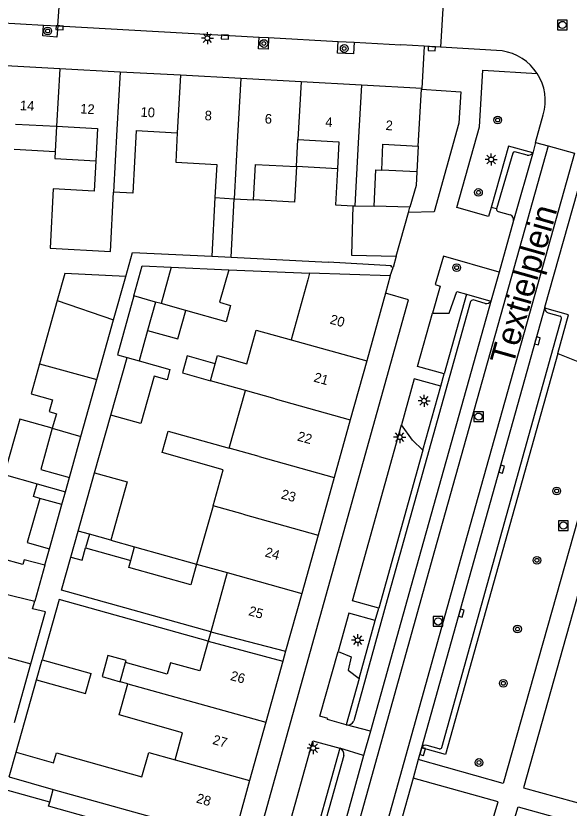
# Model space of a CAD drawing. Extents: x 132998 to 136004, y 396998 to 398512.
# Drawn here: x 133224.3 to 133281.6, y 398300.1 to 398382.1 of the extents above; entities that cross this region are included whole.
import ezdxf

# ---------------------------------------------------------------- set-up
doc = ezdxf.new("R2010")
doc.units = 0
for name, color, linetype in [('gg-afsc-erfafscheiding', 7, 'Continuous'), ('gg-afsc-muur', 7, 'Continuous'), ('gg-anno-huisnummerreeks BGT', 7, 'Continuous'), ('gg-anno-openbare ruimte label', 7, 'Continuous'), ('gg-bbg-bijgebouw', 7, 'Continuous'), ('gg-bbg-gedigitaliseerde bebouwing', 7, 'Continuous'), ('gg-bbg-gedigitaliseerde bebouwing onder overbouw', 7, 'Continuous'), ('gg-bbg-gedigitaliseerde bijgebouw', 7, 'Continuous'), ('gg-bbg-gedigitaliseerde overbouw', 7, 'Continuous'), ('gg-bbg-hoofdgebouw', 7, 'Continuous'), ('gg-bbg-luifel en loopbrug', 7, 'Continuous'), ('gg-bbg-pand overbouw', 7, 'Continuous'), ('gg-bbg-tussenscheiding', 7, 'Continuous'), ('gg-knt-verharding', 7, 'Continuous'), ('gg-knt-verharding nz', 7, 'Continuous'), ('gt-grn-groengrens', 7, 'Continuous'), ('gt-grn-weggrens', 7, 'Continuous'), ('gt-symb-boom', 7, 'Continuous'), ('gt-symb-kolk', 7, 'Continuous'), ('gt-symb-lichtmast', 7, 'Continuous'), ('gt-symb-rioolschacht', 7, 'Continuous')]:
    doc.layers.add(name, color=color, linetype=linetype)

# ---------------------------------------------------------------- blocks, each defined once
blk = doc.blocks.new('gt0-BOOM')
at = {"layer": 'gt-symb-boom'}
for radius in [0.4, 0.2]:
    blk.add_circle((0, 0), radius, dxfattribs=at)
blk = doc.blocks.new('gt0-RS')
at = {"layer": 'gt-symb-rioolschacht'}
blk.add_lwpolyline([(-0.5, -0.5), (0.5, -0.5), (0.5, 0.5), (-0.5, 0.5)], close=True, dxfattribs=at)
blk.add_circle((0, 0), 0.375, dxfattribs=at)
blk = doc.blocks.new('gt0-LMAST')
at = {"layer": 'gt-symb-lichtmast'}
for p, q in [((-0.182, 0.173), (-0.447, 0.438)), ((-0.005, 0.246), (-0.005, 0.621)), ((0.172, 0.173), (0.437, 0.438)), ((-0.255, -0.004), (-0.63, -0.004)), ((-0.182, -0.181), (-0.447, -0.446)), ((-0.005, -0.254), (-0.005, -0.629)), ((0.437, -0.446), (0.172, -0.181)), ((0.245, -0.004), (0.62, -0.004))]:
    blk.add_line(p, q, dxfattribs=at)
blk.add_circle((-0.005, -0.004), 0.25, dxfattribs=at)
blk = doc.blocks.new('gt0-KOLK')
at = {"layer": 'gt-symb-kolk'}
blk.add_lwpolyline([(0, 0), (0.375, 0), (0.375, 0.4), (-0.375, 0.4), (-0.375, 0), (0, 0)], dxfattribs=at)

msp = doc.modelspace()

# ---------------------------------------------------------------- linework, layer by layer
at = {"layer": 'gg-afsc-erfafscheiding'}
for p, q in [((133235.696, 398355.141), (133236.398, 398357.649)), ((133236.398, 398357.649), (133244.602, 398357.242)), ((133246.6, 398357.143), (133256.651, 398356.645)), ((133263.198, 398356.273), (133256.651, 398356.645)), ((133246.361, 398355.847), (133254.73, 398355.485)), ((133232.483, 398334.845), (133234.152, 398340.792)), ((133227.338, 398325.285), (133227.806, 398326.956)), ((133224.355, 398305.903), (133226.463, 398313.407))]:
    msp.add_line(p, q, dxfattribs=at)
for points in [[(133244.498, 398318.375), (133229.066, 398322.679), (133230.026, 398326.096)], [(133244.23, 398317.412), (133228.796, 398321.717), (133227.041, 398315.468)]]:
    msp.add_lwpolyline(points, dxfattribs=at)
at = {"layer": 'gg-afsc-muur'}
msp.add_line((133263.684, 398357.258), (133263.367, 398356.1), dxfattribs=at)
for points in [[(133265.825, 398365.981), (133265.749, 398364.57), (133265.119, 398362.339)], [(133263.367, 398356.1), (133263.165, 398356.158), (133263.198, 398356.273)]]:
    msp.add_lwpolyline(points, dxfattribs=at)
at = {"layer": 'gg-bbg-bijgebouw'}
for p, q in [((133265.119, 398362.339), (133261.415, 398362.43)), ((133264.958, 398361.768), (133265.119, 398362.339)), ((133263.684, 398357.258), (133264.958, 398361.768))]:
    msp.add_line(p, q, dxfattribs=at)
msp.add_lwpolyline([(133259.199, 398362.484), (133259.074, 398357.371), (133263.684, 398357.258)], dxfattribs=at)
at = {"layer": 'gg-bbg-gedigitaliseerde bebouwing'}
for p, q in [((133224.303, 398370.93), (133228.548, 398370.699)), ((133228.548, 398370.699), (133232.791, 398370.468)), ((133232.791, 398370.468), (133232.612, 398367.121)), ((133236.785, 398370.25), (133241.034, 398370.018)), ((133253.367, 398366.533), (133253.52, 398369.338)), ((133253.52, 398369.338), (133257.763, 398369.107)), ((133257.763, 398369.107), (133257.61, 398366.302)), ((133244.931, 398363.315), (133246.928, 398363.206)), ((133246.928, 398363.206), (133248.925, 398363.097)), ((133254.73, 398355.485), (133254.542, 398354.802)), ((133263.079, 398355.206), (133254.73, 398355.485)), ((133254.542, 398354.802), (133252.829, 398348.589)), ((133244.475, 398344.356), (133244.969, 398346.115)), ((133248.083, 398343.343), (133244.475, 398344.356)), ((133246.406, 398337.37), (133248.083, 398343.343)), ((133244.737, 398331.426), (133243.04, 398325.385)), ((133243.04, 398325.385), (133246.188, 398324.506)), ((133246.188, 398324.506), (133244.498, 398318.375)), ((133235.141, 398313.195), (133235.691, 398315.196)), ((133239.987, 398313.989), (133235.691, 398315.196)), ((133235.935, 398312.998), (133235.141, 398313.195)), ((133223.638, 398303.347), (133224.355, 398305.903)), ((133223.638, 398303.347), (133228.208, 398302.063)), ((133227.836, 398300.739), (133228.208, 398302.063))]:
    msp.add_line(p, q, dxfattribs=at)
for points in [[(133236.785, 398370.25), (133236.439, 398363.778), (133234.442, 398363.886)], [(133241.034, 398370.018), (133240.87, 398366.995), (133245.115, 398366.764), (133244.931, 398363.315)], [(133232.612, 398367.121), (133232.445, 398363.995), (133228.201, 398364.226), (133227.872, 398358.088), (133234.113, 398357.748), (133234.442, 398363.886)], [(133248.925, 398363.097), (133249.121, 398366.764), (133253.367, 398366.533)], [(133257.61, 398366.302), (133257.408, 398362.582), (133259.199, 398362.484)], [(133244.969, 398346.115), (133245.207, 398346.962), (133248.231, 398346.113), (133249.21, 398349.599), (133252.829, 398348.589)], [(133244.737, 398331.426), (133245.782, 398335.148), (133239.462, 398336.923), (133240.086, 398339.145), (133246.406, 398337.37)], [(133244.23, 398317.412), (133243.371, 398314.325), (133240.317, 398315.175), (133239.987, 398313.989)], [(133240.809, 398305.125), (133241.588, 398307.919), (133235.027, 398309.762), (133235.935, 398312.998)], [(133224.355, 398305.903), (133228.237, 398304.812), (133228.528, 398305.848), (133237.378, 398303.363), (133238.087, 398305.889), (133240.809, 398305.125)], [(133238.273, 398296.022), (133231.521, 398297.918), (133231.87, 398299.163), (133227.72, 398300.328), (133227.836, 398300.739)]]:
    msp.add_lwpolyline(points, dxfattribs=at)
at = {"layer": 'gg-bbg-gedigitaliseerde bebouwing onder overbouw'}
for p, q in [((133244.498, 398318.375), (133252.248, 398316.36)), ((133244.23, 398317.412), (133251.95, 398315.339))]:
    msp.add_line(p, q, dxfattribs=at)
at = {"layer": 'gg-bbg-gedigitaliseerde bijgebouw'}
for p, q in [((133240.412, 398356.105), (133239.357, 398352.349)), ((133234.445, 398350.671), (133235.696, 398355.141)), ((133228.596, 398352.66), (133226.767, 398346.128)), ((133238.784, 398352.509), (133237.961, 398349.577)), ((133239.357, 398352.349), (133238.784, 398352.509)), ((133232.712, 398344.482), (133234.445, 398350.671)), ((133237.961, 398349.577), (133237.076, 398346.427)), ((133234.152, 398340.792), (133235.832, 398346.773)), ((133231.065, 398338.597), (133232.712, 398344.482)), ((133229.874, 398334.344), (133231.065, 398338.597)), ((133230.786, 398328.804), (133232.483, 398334.845)), ((133229.09, 398331.542), (133226.825, 398332.176)), ((133227.806, 398326.956), (133229.09, 398331.542)), ((133231.934, 398328.483), (133230.786, 398328.804)), ((133231.934, 398328.483), (133231.541, 398327.074)), ((133234.157, 398327.863), (133236.614, 398327.178)), ((133231.541, 398327.074), (133236.221, 398325.768)), ((133236.614, 398327.178), (133243.04, 398325.385)), ((133227.338, 398325.285), (133226.291, 398321.545)), ((133226.463, 398313.407), (133227.041, 398315.468)), ((133227.041, 398315.468), (133232.109, 398314.054)), ((133224.183, 398308.988), (133225.885, 398315.049))]:
    msp.add_line(p, q, dxfattribs=at)
for points in [[(133236.54, 398353.135), (133237.413, 398356.273), (133240.412, 398356.105)], [(133235.696, 398355.141), (133229.381, 398355.465), (133228.596, 398352.66)], [(133236.54, 398353.135), (133234.848, 398347.048), (133235.832, 398346.773)], [(133226.767, 398346.128), (133225.897, 398343.017), (133228.108, 398342.398), (133227.763, 398341.164), (133228.519, 398340.952), (133228.095, 398339.438)], [(133237.076, 398346.427), (133240.281, 398345.532), (133239.978, 398344.452), (133238.639, 398344.828), (133237.262, 398339.924), (133234.152, 398340.792)], [(133228.095, 398339.438), (133226.902, 398335.176), (133229.874, 398334.344)], [(133232.483, 398334.845), (133235.854, 398333.904), (133234.157, 398327.863)], [(133226.825, 398332.176), (133225.49, 398327.603), (133227.806, 398326.956)], [(133227.338, 398325.285), (133225.191, 398325.838), (133225.053, 398325.344), (133222.814, 398325.957), (133221.886, 398322.63)], [(133243.04, 398325.385), (133242.444, 398323.249), (133236.018, 398325.042), (133236.221, 398325.768)], [(133225.885, 398315.049), (133227.394, 398320.422), (133226.068, 398320.75), (133226.291, 398321.545)], [(133226.463, 398313.407), (133231.533, 398311.992), (133232.109, 398314.054)]]:
    msp.add_lwpolyline(points, dxfattribs=at)
at = {"layer": 'gg-bbg-gedigitaliseerde overbouw'}
msp.add_line((133244.498, 398318.375), (133244.23, 398317.412), dxfattribs=at)
at = {"layer": 'gg-bbg-hoofdgebouw'}
for p, q in [((133228.872, 398376.66), (133222.629, 398377)), ((133235.115, 398376.32), (133228.872, 398376.66)), ((133241.358, 398375.98), (133235.115, 398376.32)), ((133247.601, 398375.64), (133241.358, 398375.98)), ((133253.844, 398375.3), (133247.601, 398375.64)), ((133260.087, 398374.96), (133253.844, 398375.3)), ((133266.33, 398374.62), (133260.087, 398374.96)), ((133265.97, 398368.66), (133266.325, 398374.545)), ((133266.325, 398374.545), (133266.33, 398374.62)), ((133263.079, 398355.206), (133262.589, 398353.434)), ((133262.589, 398353.434), (133260.64, 398346.409)), ((133260.64, 398346.409), (133258.942, 398340.327)), ((133258.942, 398340.327), (133257.272, 398334.34)), ((133257.272, 398334.34), (133255.611, 398328.391)), ((133255.611, 398328.391), (133253.925, 398322.347)), ((133253.925, 398322.347), (133252.248, 398316.36)), ((133251.95, 398315.339), (133250.202, 398309.005)), ((133250.202, 398309.005), (133248.519, 398302.974)), ((133248.519, 398302.974), (133246.818, 398296.879))]:
    msp.add_line(p, q, dxfattribs=at)
for points in [[(133262.201, 398366.167), (133262.324, 398368.847), (133265.97, 398368.66)], [(133261.415, 398362.43), (133261.592, 398366.196), (133262.201, 398366.167)]]:
    msp.add_lwpolyline(points, dxfattribs=at)
at = {"layer": 'gg-bbg-luifel en loopbrug'}
for p, q in [((133228.548, 398370.699), (133228.407, 398368.098)), ((133265.97, 398368.66), (133265.825, 398365.981)), ((133224.163, 398368.33), (133228.407, 398368.098)), ((133257.61, 398366.302), (133253.367, 398366.533)), ((133265.825, 398365.981), (133262.201, 398366.167)), ((133244.931, 398363.315), (133244.602, 398357.242)), ((133246.6, 398357.143), (133246.928, 398363.206)), ((133244.602, 398357.242), (133246.6, 398357.143)), ((133240.412, 398356.105), (133246.361, 398355.847)), ((133241.931, 398351.631), (133239.357, 398352.349)), ((133246.086, 398350.471), (133241.931, 398351.631)), ((133229.46, 398332.866), (133229.874, 398334.344)), ((133226.526, 398333.691), (133229.46, 398332.866)), ((133229.09, 398331.542), (133229.46, 398332.866)), ((133230.026, 398326.096), (133230.786, 398328.804)), ((133233.246, 398313.732), (133235.141, 398313.195)), ((133227.836, 398300.739), (133223.266, 398302.021))]:
    msp.add_line(p, q, dxfattribs=at)
for points in [[(133228.407, 398368.098), (133228.366, 398367.352), (133232.612, 398367.121)], [(133253.367, 398366.533), (133253.167, 398362.865), (133248.925, 398363.097)], [(133246.361, 398355.847), (133245.416, 398352.481), (133246.558, 398352.162), (133246.086, 398350.471)], [(133237.961, 398349.577), (133241.108, 398348.699), (133241.931, 398351.631)], [(133244.969, 398346.115), (133242.052, 398346.934), (133241.559, 398345.175), (133244.475, 398344.356)], [(133228.095, 398339.438), (133224.73, 398340.391), (133223.122, 398334.648), (133226.526, 398333.691)], [(133226.825, 398332.176), (133226.153, 398332.365), (133226.526, 398333.691)], [(133230.026, 398326.096), (133231.179, 398325.774), (133231.541, 398327.074)], [(133235.691, 398315.196), (133235.749, 398315.408), (133233.851, 398315.929), (133233.246, 398313.732)]]:
    msp.add_lwpolyline(points, dxfattribs=at)
at = {"layer": 'gg-bbg-pand overbouw'}
msp.add_line((133252.248, 398316.36), (133251.95, 398315.339), dxfattribs=at)
at = {"layer": 'gg-bbg-tussenscheiding'}
for p, q in [((133228.872, 398376.66), (133228.548, 398370.699)), ((133235.115, 398376.32), (133234.791, 398370.359)), ((133241.358, 398375.98), (133241.034, 398370.018)), ((133247.601, 398375.64), (133247.277, 398369.678)), ((133253.844, 398375.3), (133253.52, 398369.338)), ((133260.087, 398374.96), (133259.763, 398368.998)), ((133234.791, 398370.359), (133234.442, 398363.886)), ((133247.277, 398369.678), (133246.928, 398363.206)), ((133259.763, 398368.998), (133259.411, 398362.479)), ((133259.199, 398362.484), (133259.411, 398362.479)), ((133259.411, 398362.479), (133261.415, 398362.43)), ((133238.784, 398352.509), (133236.54, 398353.135)), ((133228.596, 398352.66), (133234.445, 398350.671)), ((133252.829, 398348.589), (133260.64, 398346.409)), ((133235.832, 398346.773), (133237.076, 398346.427)), ((133226.767, 398346.128), (133232.712, 398344.482)), ((133251.15, 398342.501), (133248.083, 398343.343)), ((133251.15, 398342.501), (133258.942, 398340.327)), ((133228.095, 398339.438), (133231.065, 398338.597)), ((133249.498, 398336.509), (133246.406, 398337.37)), ((133249.498, 398336.509), (133257.272, 398334.34)), ((133247.856, 398330.555), (133244.737, 398331.426)), ((133247.856, 398330.555), (133255.611, 398328.391)), ((133234.157, 398327.863), (133231.934, 398328.483)), ((133236.221, 398325.768), (133236.614, 398327.178)), ((133246.188, 398324.506), (133253.925, 398322.347)), ((133235.935, 398312.998), (133250.202, 398309.005)), ((133240.809, 398305.125), (133248.519, 398302.974)), ((133228.208, 398302.063), (133246.818, 398296.879))]:
    msp.add_line(p, q, dxfattribs=at)
for points in [[(133223.468, 398322.239), (133224.142, 398322.073), (133226.291, 398321.545)], [(133221.782, 398316.189), (133222.994, 398315.849), (133225.885, 398315.049)]]:
    msp.add_lwpolyline(points, dxfattribs=at)
at = {"layer": 'gg-knt-verharding'}
for p, q in [((133228.657, 398381.102), (133229.132, 398387.232)), ((133268.655, 398384.932), (133268.275, 398378.882)), ((133219.672, 398381.602), (133227.18, 398381.184)), ((133227.18, 398381.184), (133228.657, 398381.102)), ((133228.657, 398381.102), (133249.501, 398379.942)), ((133249.501, 398379.942), (133250.479, 398379.888)), ((133250.479, 398379.888), (133257.669, 398379.488)), ((133257.669, 398379.488), (133259.334, 398379.395)), ((133259.334, 398379.395), (133264.16, 398379.127)), ((133266.595, 398378.982), (133264.16, 398379.127)), ((133268.275, 398378.882), (133266.595, 398378.982)), ((133274.653, 398378.503), (133268.275, 398378.882)), ((133278.112, 398369.04), (133278.916, 398371.902)), ((133278.112, 398369.04), (133277.871, 398368.055)), ((133278.112, 398369.04), (133279.43, 398368.675)), ((133279.43, 398368.675), (133282.157, 398367.921)), ((133275.751, 398367.922), (133274.079, 398362.142)), ((133277.234, 398367.721), (133275.983, 398368.069)), ((133277.871, 398368.055), (133277.82, 398367.957)), ((133274.248, 398361.869), (133275.476, 398361.536)), ((133275.826, 398360.94), (133274.34, 398355.617)), ((133263.079, 398355.206), (133263.367, 398356.1)), ((133274.34, 398355.617), (133273.528, 398352.705)), ((133264.98, 398352.75), (133262.589, 398353.434)), ((133270.981, 398353.308), (133268.671, 398345.061)), ((133270.981, 398353.308), (133273.479, 398352.613)), ((133244.73, 398280.15), (133264.98, 398352.75)), ((133272.899, 398352.361), (133271.654, 398352.725)), ((133273.528, 398352.705), (133273.479, 398352.613)), ((133279.08, 398351.986), (133279.067, 398351.885)), ((133279.428, 398351.381), (133280.654, 398351.035)), ((133266.457, 398337.159), (133268.313, 398343.784)), ((133266.457, 398337.159), (133261.883, 398320.819)), ((133259.855, 398313.529), (133261.529, 398319.549)), ((133259.855, 398313.529), (133258.521, 398308.734)), ((133257.857, 398306.31), (133254.537, 398294.401)), ((133266.317, 398306.361), (133265.978, 398305.157)), ((133268.14, 398306.259), (133266.898, 398306.599)), ((133258.264, 398305.575), (133251.771, 398282.423)), ((133265.978, 398305.157), (133265.434, 398303.207)), ((133265.434, 398303.207), (133258.646, 398278.864))]:
    msp.add_line(p, q, dxfattribs=at)
for points in [[(133228.657, 398381.102), (133228.567, 398379.946), (133227.117, 398380.055), (133227.18, 398381.184)], [(133250.479, 398379.888), (133250.424, 398378.67), (133249.433, 398378.725), (133249.501, 398379.942)], [(133259.334, 398379.395), (133259.267, 398378.193), (133257.6, 398378.256), (133257.669, 398379.488)], [(133273.502, 398362.307), (133273.234, 398361.367), (133269.952, 398362.286), (133272.304, 398370.639), (133272.642, 398376.528), (133278.282, 398376.174)], [(133266.325, 398374.545), (133270.39, 398374.258), (133270.175, 398371.015), (133267.613, 398361.833), (133264.958, 398361.768)], [(133277.82, 398367.957), (133275.314, 398368.655), (133273.502, 398362.307)], [(133279.08, 398351.986), (133282.946, 398365.658), (133283.459, 398367.561)], [(133274.34, 398355.617), (133268.574, 398357.26), (133267.738, 398354.31), (133268.241, 398354.162), (133267.455, 398351.37)], [(133271.385, 398352.566), (133262.744, 398321.681), (133259.302, 398309.138)], [(133268.671, 398345.061), (133265.895, 398345.834), (133267.455, 398351.37)], [(133280.415, 398347.177), (133281.538, 398351.196), (133279.067, 398351.885)], [(133268.405, 398306.405), (133274.263, 398327.456), (133280.812, 398350.79)], [(133308.139, 398311.911), (133305.491, 398317.784), (133290.436, 398350.44), (133276.876, 398302.212), (133283.91, 398300.303)], [(133280.415, 398347.177), (133268.788, 398305.672), (133266.317, 398306.361)], [(133268.313, 398343.784), (133265.551, 398344.564), (133264.23, 398339.81)], [(133286.621, 398344.679), (133274.773, 398302.657), (133265.978, 398305.157)], [(133261.883, 398320.819), (133259.165, 398321.587), (133264.23, 398339.81)], [(133261.529, 398319.549), (133258.785, 398320.287), (133257.677, 398316.348)], [(133258.521, 398308.734), (133256.593, 398309.284), (133256.627, 398309.403), (133255.789, 398309.637), (133257.677, 398316.348)], [(133264.809, 398276.798), (133265.232, 398277.625), (133265.54, 398278.148), (133265.896, 398278.642), (133267.857, 398281.03), (133269.757, 398283.017), (133270.61, 398283.963), (133271.118, 398284.599), (133271.461, 398285.103), (133271.785, 398285.677), (133272.173, 398286.611), (133272.496, 398287.61), (133276.297, 398300.24), (133284.393, 398298.011), (133297.28, 398304.121), (133309.101, 398309.76), (133310.834, 398305.939), (133315.96, 398294.815)], [(133254.537, 398294.401), (133251.468, 398295.263), (133252.132, 398297.635), (133252.422, 398297.563), (133255.065, 398307.07), (133257.857, 398306.31)], [(133270.041, 398286.797), (133274.237, 398300.764), (133265.434, 398303.207)]]:
    msp.add_lwpolyline(points, dxfattribs=at)
for centre, radius, start, end in [((133273.9, 398373.339), 5.219, 32.90802, 81.70935), ((133273.904, 398373.341), 5.215, 343.97892, 32.90418), ((133275.984, 398367.811), 0.258, 90.23574, 154.48264), ((133277.358, 398368.26), 0.553, 257.07859, 326.79369), ((133274.309, 398362.096), 0.235, 168.62936, 254.8896), ((133275.351, 398361.062), 0.49, 345.59979, 75.24724), ((133271.644, 398352.435), 0.29, 88.03624, 153.13656), ((133272.998, 398352.926), 0.574, 260.05912, 326.90911), ((133279.577, 398351.869), 0.51, 178.17673, 253.04903), ((133280.596, 398350.824), 0.218, 350.96726, 74.66851), ((133258.67, 398309.403), 0.686, 257.47925, 337.22449), ((133257.662, 398305.722), 0.62, 346.31183, 71.63841), ((133266.743, 398306.149), 0.476, 71.039, 153.5128), ((133268.197, 398306.469), 0.218, 254.89673, 342.80783)]:
    msp.add_arc(centre, radius, start, end, dxfattribs=at)
at = {"layer": 'gg-knt-verharding nz'}
for p, q in [((133277.871, 398368.055), (133275.826, 398360.94)), ((133279.08, 398351.986), (133266.317, 398306.361)), ((133261.042, 398308.071), (133258.521, 398308.734)), ((133261.042, 398308.071), (133260.323, 398305.566)), ((133260.323, 398305.566), (133257.857, 398306.31)), ((133260.323, 398305.566), (133253.55, 398281.296))]:
    msp.add_line(p, q, dxfattribs=at)
for points in [[(133279.43, 398368.675), (133267.656, 398326.749), (133254.599, 398279.963)], [(133282.157, 398367.921), (133270.803, 398327.475), (133257.324, 398279.223)], [(133273.528, 398352.705), (133265.228, 398323.152), (133261.042, 398308.071)]]:
    msp.add_lwpolyline(points, dxfattribs=at)
at = {"layer": 'gt-grn-groengrens'}
msp.add_line((133280.415, 398347.177), (133286.621, 398344.679), dxfattribs=at)
for points in [[(133267.455, 398351.37), (133269.157, 398351.343), (133269.963, 398353.615), (133270.981, 398353.308)], [(133266.457, 398337.159), (133265.374, 398338.205), (133264.23, 398339.81)], [(133257.677, 398316.348), (133259.016, 398315.779), (133258.718, 398314.387), (133259.855, 398313.529)]]:
    msp.add_lwpolyline(points, dxfattribs=at)
at = {"layer": 'gt-grn-weggrens'}
for p, q in [((133266.595, 398378.982), (133266.33, 398374.62)), ((133274.079, 398362.142), (133273.502, 398362.307)), ((133268.313, 398343.784), (133268.671, 398345.061)), ((133261.529, 398319.549), (133261.883, 398320.819))]:
    msp.add_line(p, q, dxfattribs=at)

# ---------------------------------------------------------------- block references
at = {"layer": 'gt-symb-boom'}
for p in [(133227.622, 398380.569), (133249.996, 398379.269), (133258.31, 398378.754), (133274.195, 398371.347), (133269.948, 398356.071), (133280.299, 398332.954), (133278.255, 398325.774), (133276.243, 398318.655), (133274.781, 398313.041), (133272.258, 398304.841)]:
    msp.add_blockref('gt0-BOOM', p, dxfattribs=at)
at = {"layer": 'gt-symb-boom', "rotation": -92.63638190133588}
msp.add_blockref('gt0-BOOM', (133272.205, 398363.856), dxfattribs=at)
at = {"layer": 'gt-symb-kolk'}
for p, rotation in [((133228.867, 398381.096), 177.93618027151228), ((133245.975, 398380.147), 176.73114704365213), ((133267.389, 398378.935), 176.60084411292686), ((133278.121, 398348.559), -105.63944885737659), ((133274.403, 398335.267), -105.88997449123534), ((133270.23, 398320.368), -105.62173194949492), ((133266.226, 398306.044), -105.58069961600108)]:
    msp.add_blockref('gt0-KOLK', p, dxfattribs=dict(at, rotation=rotation))
at = {"layer": 'gt-symb-lichtmast'}
for p in [(133244.155, 398379.828), (133273.521, 398367.265), (133266.579, 398342.296), (133264.055, 398338.522), (133259.711, 398317.502), (133255.102, 398306.336)]:
    msp.add_blockref('gt0-LMAST', p, dxfattribs=at)
at = {"layer": 'gt-symb-rioolschacht'}
for p in [(133280.893, 398381.191), (133272.216, 398340.644), (133280.994, 398329.37), (133268.033, 398319.447)]:
    msp.add_blockref('gt0-RS', p, dxfattribs=at)

# ---------------------------------------------------------------- texts
at = {"layer": 'gg-anno-huisnummerreeks BGT'}
for s, rotation, p in [('14', 356.9, (133224.73, 398372.379)), ('12', 356.9, (133230.973, 398372.039)), ('10', 356.9, (133237.216, 398371.699)), ('8', 356.9, (133243.847, 398371.338)), ('6', 356.9, (133250.068, 398370.999)), ('4', 356.9, (133256.333, 398370.658)), ('2', 356.9, (133262.576, 398370.318)), ('20', 344.5, (133256.76, 398350.292)), ('21', 344.4, (133255.089, 398344.291)), ('22', 344.4, (133253.385, 398338.185)), ('23', 344.4, (133251.711, 398332.186)), ('24', 344.4, (133250.037, 398326.189)), ('25', 344.3, (133248.337, 398320.108)), ('26', 344.6, (133246.458, 398313.394)), ('27', 344.4, (133244.619, 398306.771)), ('28', 344.4, (133242.928, 398300.711))]:
    msp.add_text(s, height=1, rotation=rotation, dxfattribs=at).set_placement(p)
at = {"layer": 'gg-anno-openbare ruimte label'}
msp.add_text('Textielplein', height=2.5, rotation=74.2, dxfattribs=at).set_placement((133275.78, 398345.844))

doc.saveas('drawing.dxf')
